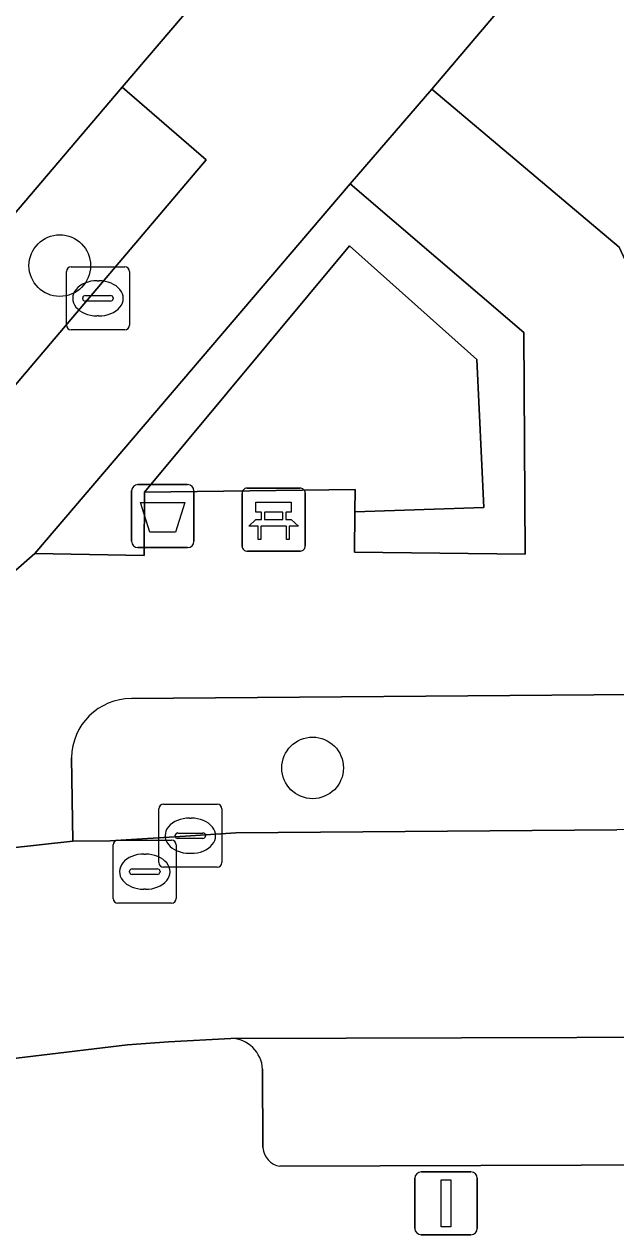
# Model space of a CAD drawing. Extents: x 159716 to 160783, y 383290 to 384031.
# Drawn here: x 160151.97 to 160161.36, y 383826.02 to 383845.25 of the extents above; entities that cross this region are included whole.
import ezdxf

# ---------------------------------------------------------------- set-up
doc = ezdxf.new("R2010")
doc.units = 0
for name, color, linetype in [('IMGEO_Afvalbak', 7, 'Continuous'), ('IMGEO_Bank', 7, 'Continuous'), ('IMGEO_Boom', 7, 'Continuous'), ('IMGEO_Fietspad_gesloten', 7, 'Continuous'), ('IMGEO_Groenvoorziening', 7, 'Continuous'), ('IMGEO_Kolk', 7, 'Continuous'), ('IMGEO_Lichtmast', 7, 'Continuous'), ('IMGEO_Pand', 7, 'Continuous'), ('IMGEO_Parkeervlak_open', 7, 'Continuous'), ('IMGEO_Rijbaan_lokaal_open', 7, 'Continuous'), ('IMGEO_Rioolput', 7, 'Continuous'), ('IMGEO_Voetpad_open', 7, 'Continuous')]:
    doc.layers.add(name, color=color, linetype=linetype)

msp = doc.modelspace()

# ---------------------------------------------------------------- linework, layer by layer
at = {"layer": 'IMGEO_Afvalbak'}
for p, q in [((160153.777, 383837.935), (160154.567, 383837.935)), ((160154.567, 383837.935), (160153.777, 383837.935)), ((160153.677, 383837.035), (160153.677, 383837.835)), ((160153.677, 383837.835), (160153.677, 383837.035)), ((160154.667, 383837.835), (160154.667, 383837.035)), ((160154.667, 383837.035), (160154.667, 383837.835)), ((160154.567, 383836.935), (160153.777, 383836.935)), ((160153.777, 383836.935), (160154.567, 383836.935))]:
    msp.add_line(p, q, dxfattribs=at)
msp.add_lwpolyline([(160153.82, 383837.649), (160154.524, 383837.649), (160154.375, 383837.179), (160153.969, 383837.179), (160153.82, 383837.649)], dxfattribs=at)
for centre, start, end in [((160153.777, 383837.835), 90, 180), ((160153.777, 383837.835), 90, 180), ((160154.567, 383837.835), 0, 90), ((160154.567, 383837.835), 360, 90), ((160153.777, 383837.035), 180, 270), ((160153.777, 383837.035), 180, 270), ((160154.567, 383837.035), 270, 0), ((160154.567, 383837.035), 270, 0)]:
    msp.add_arc(centre, 0.1, start, end, dxfattribs=at)
at = {"layer": 'IMGEO_Bank'}
for p, q in [((160155.433, 383836.954), (160155.433, 383837.795)), ((160155.433, 383837.795), (160155.433, 383836.954)), ((160155.508, 383837.879), (160156.349, 383837.879)), ((160156.349, 383837.879), (160155.508, 383837.879)), ((160156.433, 383837.804), (160156.433, 383836.963)), ((160156.433, 383836.963), (160156.433, 383837.804)), ((160155.742, 383837.385), (160155.742, 383837.491)), ((160155.786, 383837.491), (160155.786, 383837.385)), ((160156.074, 383837.497), (160155.792, 383837.497)), ((160155.792, 383837.379), (160156.074, 383837.379)), ((160156.08, 383837.385), (160156.08, 383837.491)), ((160156.124, 383837.491), (160156.124, 383837.385)), ((160156.13, 383837.277), (160155.737, 383837.277)), ((160156.358, 383836.879), (160155.517, 383836.879)), ((160155.517, 383836.879), (160156.358, 383836.879))]:
    msp.add_line(p, q, dxfattribs=at)
for points in [[(160155.736, 383837.497), (160155.65, 383837.497), (160155.65, 383837.658), (160156.213, 383837.658), (160156.213, 383837.497), (160156.13, 383837.497)], [(160155.68, 383837.277), (160155.538, 383837.277), (160155.65, 383837.379), (160155.736, 383837.379)], [(160156.13, 383837.379), (160156.213, 383837.379), (160156.325, 383837.277), (160156.186, 383837.277)], [(160155.73, 383837.27), (160155.73, 383837.063), (160155.687, 383837.063), (160155.687, 383837.27)], [(160156.18, 383837.27), (160156.18, 383837.063), (160156.136, 383837.063), (160156.136, 383837.27)]]:
    msp.add_lwpolyline(points, dxfattribs=at)
for centre, radius, start, end in [((160155.511, 383837.801), 0.0779, 92.4484, 184.2845), ((160155.511, 383837.801), 0.0779, 92.4484, 184.2845), ((160156.355, 383837.801), 0.0779, 2.4484, 94.2845), ((160156.355, 383837.801), 0.0779, 2.4484, 94.2845), ((160155.735, 383837.49), 0.00671, 2.8957, 87.1043), ((160155.735, 383837.386), 0.00671, 272.8957, 357.1043), ((160155.792, 383837.49), 0.00671, 92.8957, 177.1043), ((160155.792, 383837.386), 0.00671, 182.8957, 267.1043), ((160156.074, 383837.49), 0.00671, 2.8957, 87.1043), ((160156.074, 383837.386), 0.00671, 272.8957, 357.1043), ((160156.131, 383837.49), 0.00671, 92.8957, 177.1043), ((160156.131, 383837.386), 0.00671, 182.8957, 267.1043), ((160155.68, 383837.27), 0.00671, 2.8957, 87.1043), ((160155.737, 383837.27), 0.00671, 92.8957, 177.1043), ((160156.129, 383837.27), 0.00671, 2.8957, 87.1043), ((160156.186, 383837.27), 0.00671, 92.8957, 177.1043), ((160155.511, 383836.957), 0.0779, 182.4484, 274.2845), ((160155.511, 383836.957), 0.0779, 182.4484, 274.2845), ((160156.355, 383836.957), 0.0779, 272.4484, 4.2845), ((160156.355, 383836.957), 0.0779, 272.4484, 4.2845)]:
    msp.add_arc(centre, radius, start, end, dxfattribs=at)
at = {"layer": 'IMGEO_Boom'}
for centre in [(160152.538, 383841.414), (160156.551, 383833.436)]:
    msp.add_circle(centre, 0.489, dxfattribs=at)
at = {"layer": 'IMGEO_Fietspad_gesloten'}
msp.add_lwpolyline([(160140.679, 383833.362), (160142.024, 383831.333), (160143.352, 383832.644), (160144.146, 383833.439), (160146.959, 383836.527), (160149.233, 383839.199), (160153.53, 383844.249), (160155.477, 383846.537), (160161.737, 383853.892), (160163.698, 383856.197), (160171.741, 383865.649), (160173.727, 383867.983), (160180.069, 383875.436), (160182.05, 383877.764), (160187.834, 383884.561), (160189.798, 383886.869), (160195.561, 383893.642), (160197.56, 383895.991), (160201.333, 383900.425), (160203.29, 383902.725), (160206.873, 383906.935), (160208.823, 383909.227)], dxfattribs=at)
at = {"layer": 'IMGEO_Groenvoorziening'}
for points in [[(160153.53, 383844.249), (160149.233, 383839.199), (160150.593, 383838.06), (160154.859, 383843.092)], [(160157.15, 383842.713), (160152.144, 383836.843), (160153.875, 383836.81), (160153.881, 383837.814), (160157.135, 383841.728), (160159.16, 383839.921), (160159.268, 383837.572), (160157.222, 383837.501), (160157.216, 383836.86), (160159.926, 383836.83), (160159.905, 383840.351)], [(160153.881, 383837.814), (160157.225, 383837.857), (160157.222, 383837.501), (160159.268, 383837.572), (160159.16, 383839.921), (160157.135, 383841.728)]]:
    msp.add_lwpolyline(points, close=True, dxfattribs=at)
for points in [[(160161.948, 383834.361), (160161.683, 383834.601), (160153.674, 383834.537)], [(160152.723, 383833.598), (160152.743, 383832.272), (160153.338, 383832.28), (160154.611, 383832.359), (160155.332, 383832.407), (160161.381, 383832.454)]]:
    msp.add_lwpolyline(points, dxfattribs=at)
msp.add_arc((160153.675, 383833.585), 0.952, 90.0425, 179.2299, dxfattribs=at)
at = {"layer": 'IMGEO_Kolk'}
for p, q in [((160154.11, 383831.933), (160154.11, 383832.785)), ((160154.185, 383832.859), (160155.037, 383832.859)), ((160155.111, 383832.785), (160155.111, 383831.933)), ((160154.598, 383832.639), (160154.623, 383832.639)), ((160154.369, 383832.353), (160154.369, 383832.365)), ((160154.412, 383832.402), (160154.81, 383832.402)), ((160154.853, 383832.365), (160154.853, 383832.353)), ((160154.807, 383832.316), (160154.409, 383832.316)), ((160154.621, 383832.079), (160154.596, 383832.079)), ((160155.037, 383831.859), (160154.185, 383831.859))]:
    msp.add_line(p, q, dxfattribs=at)
for points in [[(160154.11, 383831.933), (160154.11, 383832.785)], [(160154.185, 383832.859), (160155.037, 383832.859)], [(160155.111, 383832.785), (160155.111, 383831.933)], [(160155.037, 383831.859), (160154.185, 383831.859)]]:
    msp.add_lwpolyline(points, dxfattribs=at)
for centre, radius, start, end in [((160154.187, 383832.783), 0.0765, 91.552, 178.448), ((160154.187, 383832.783), 0.0765, 91.552, 178.448), ((160155.035, 383832.783), 0.0765, 1.552, 88.448), ((160155.035, 383832.783), 0.0765, 1.552, 88.448), ((160154.409, 383832.362), 0.0403, 85.8775, 175.7526), ((160154.406, 383832.352), 0.0366, 178.938, 274.7102), ((160154.81, 383832.359), 0.043, 264.8664, 352.4533), ((160154.814, 383832.364), 0.0386, 1.7309, 96.639), ((160154.187, 383831.935), 0.0765, 181.552, 268.448), ((160154.187, 383831.935), 0.0765, 181.552, 268.448), ((160155.035, 383831.935), 0.0765, 271.552, 358.448), ((160155.035, 383831.935), 0.0765, 271.552, 358.448)]:
    msp.add_arc(centre, radius, start, end, dxfattribs=at)
for centre, major_axis, ratio, start_param, end_param in [((160154.597, 383832.359), (-0.387, 0.002), 0.722429, 4.712389, 7.853982), ((160154.622, 383832.359), (-0.39, 0.002), 0.717154, 1.570796, 4.712389)]:
    msp.add_ellipse(centre, major_axis=major_axis, ratio=ratio, start_param=start_param, end_param=end_param, dxfattribs=at)
at = {"layer": 'IMGEO_Lichtmast'}
for p, q in [((160158.274, 383827.02), (160159.064, 383827.02)), ((160159.064, 383827.02), (160158.274, 383827.02)), ((160158.174, 383826.12), (160158.174, 383826.92)), ((160158.174, 383826.92), (160158.174, 383826.12)), ((160159.164, 383826.92), (160159.164, 383826.12)), ((160159.164, 383826.12), (160159.164, 383826.92)), ((160159.064, 383826.02), (160158.274, 383826.02)), ((160158.274, 383826.02), (160159.064, 383826.02))]:
    msp.add_line(p, q, dxfattribs=at)
msp.add_lwpolyline([(160158.594, 383826.895), (160158.744, 383826.895), (160158.744, 383826.145), (160158.594, 383826.145), (160158.594, 383826.895)], dxfattribs=at)
for centre, start, end in [((160158.274, 383826.92), 90, 180), ((160158.274, 383826.92), 90, 180), ((160159.064, 383826.92), 0, 90), ((160159.064, 383826.92), 360, 90), ((160158.274, 383826.12), 180, 270), ((160158.274, 383826.12), 180, 270), ((160159.064, 383826.12), 270, 0), ((160159.064, 383826.12), 270, 0)]:
    msp.add_arc(centre, 0.1, start, end, dxfattribs=at)
at = {"layer": 'IMGEO_Pand'}
msp.add_lwpolyline([(160168.389, 383842.129), (160162.102, 383847.507), (160162.162, 383847.577), (160161.657, 383848.007), (160158.444, 383844.217), (160161.419, 383841.707), (160161.887, 383840.688), (160161.914, 383836.798), (160166.831, 383836.811), (160166.773, 383837.568), (160167.643, 383837.581), (160167.64, 383841.252)], close=True, dxfattribs=at)
at = {"layer": 'IMGEO_Parkeervlak_open'}
for points in [[(160191.883, 383829.243), (160155.254, 383829.14)], [(160155.756, 383828.649), (160155.763, 383827.405)], [(160156.033, 383827.109), (160191.114, 383827.228)]]:
    msp.add_lwpolyline(points, dxfattribs=at)
for centre, radius, start, end in [((160155.243, 383828.626), 0.514, 2.5197, 88.7497), ((160156.085, 383827.427), 0.323, 183.9697, 260.7701)]:
    msp.add_arc(centre, radius, start, end, dxfattribs=at)
at = {"layer": 'IMGEO_Rijbaan_lokaal_open'}
for points in [[(160192.33, 383832.529), (160161.381, 383832.454), (160155.332, 383832.407), (160154.611, 383832.359), (160153.338, 383832.28), (160152.743, 383832.272), (160150.574, 383832.032), (160149.414, 383831.882), (160149.325, 383831.858)], [(160150.614, 383828.676), (160153.613, 383829.038), (160154.265, 383829.083), (160155.254, 383829.14), (160191.883, 383829.243), (160192.321, 383829.236), (160192.33, 383832.529)]]:
    msp.add_lwpolyline(points, dxfattribs=at)
at = {"layer": 'IMGEO_Rioolput'}
for p, q in [((160152.718, 383841.394), (160153.57, 383841.394)), ((160152.643, 383840.468), (160152.643, 383841.32)), ((160153.131, 383841.174), (160153.156, 383841.174)), ((160153.644, 383841.32), (160153.644, 383840.468)), ((160152.902, 383840.888), (160152.902, 383840.9)), ((160153.34, 383840.851), (160152.942, 383840.851)), ((160152.945, 383840.937), (160153.343, 383840.937)), ((160153.386, 383840.9), (160153.386, 383840.888)), ((160153.154, 383840.614), (160153.129, 383840.614)), ((160153.57, 383840.394), (160152.718, 383840.394)), ((160153.386, 383831.362), (160153.386, 383832.214)), ((160153.461, 383832.288), (160154.313, 383832.288)), ((160154.387, 383832.214), (160154.387, 383831.362)), ((160153.874, 383832.068), (160153.899, 383832.068)), ((160153.645, 383831.782), (160153.645, 383831.794)), ((160153.688, 383831.831), (160154.086, 383831.831)), ((160154.129, 383831.794), (160154.129, 383831.782)), ((160154.083, 383831.745), (160153.685, 383831.745)), ((160153.897, 383831.508), (160153.872, 383831.508)), ((160154.313, 383831.288), (160153.461, 383831.288))]:
    msp.add_line(p, q, dxfattribs=at)
for points in [[(160152.718, 383841.394), (160153.57, 383841.394)], [(160152.643, 383840.468), (160152.643, 383841.32)], [(160153.644, 383841.32), (160153.644, 383840.468)], [(160153.57, 383840.394), (160152.718, 383840.394)], [(160153.386, 383831.362), (160153.386, 383832.214)], [(160153.461, 383832.288), (160154.313, 383832.288)], [(160154.387, 383832.214), (160154.387, 383831.362)], [(160154.313, 383831.288), (160153.461, 383831.288)]]:
    msp.add_lwpolyline(points, dxfattribs=at)
for centre, radius, start, end in [((160152.72, 383841.318), 0.0765, 91.552, 178.448), ((160152.72, 383841.318), 0.0765, 91.552, 178.448), ((160153.568, 383841.318), 0.0765, 1.552, 88.448), ((160153.568, 383841.318), 0.0765, 1.552, 88.448), ((160152.942, 383840.897), 0.0403, 85.8775, 175.7526), ((160152.939, 383840.887), 0.0366, 178.938, 274.7102), ((160153.343, 383840.894), 0.043, 264.8664, 352.4533), ((160153.347, 383840.899), 0.0386, 1.7309, 96.639), ((160152.72, 383840.47), 0.0765, 181.552, 268.448), ((160152.72, 383840.47), 0.0765, 181.552, 268.448), ((160153.568, 383840.47), 0.0765, 271.552, 358.448), ((160153.568, 383840.47), 0.0765, 271.552, 358.448), ((160153.463, 383832.212), 0.0765, 91.552, 178.448), ((160153.463, 383832.212), 0.0765, 91.552, 178.448), ((160154.311, 383832.212), 0.0765, 1.552, 88.448), ((160154.311, 383832.212), 0.0765, 1.552, 88.448), ((160153.685, 383831.791), 0.0403, 85.8775, 175.7526), ((160153.682, 383831.781), 0.0366, 178.938, 274.7102), ((160154.086, 383831.788), 0.043, 264.8664, 352.4533), ((160154.09, 383831.793), 0.0386, 1.7309, 96.639), ((160153.463, 383831.364), 0.0765, 181.552, 268.448), ((160153.463, 383831.364), 0.0765, 181.552, 268.448), ((160154.311, 383831.364), 0.0765, 271.552, 358.448), ((160154.311, 383831.364), 0.0765, 271.552, 358.448)]:
    msp.add_arc(centre, radius, start, end, dxfattribs=at)
for centre, major_axis, ratio, start_param, end_param in [((160153.13, 383840.894), (-0.387, 0.002), 0.722429, 4.712389, 7.853982), ((160153.155, 383840.894), (-0.39, 0.002), 0.717154, 1.570796, 4.712389), ((160153.873, 383831.788), (-0.387, 0.002), 0.722429, 4.712389, 7.853982), ((160153.898, 383831.788), (-0.39, 0.002), 0.717154, 1.570796, 4.712389)]:
    msp.add_ellipse(centre, major_axis=major_axis, ratio=ratio, start_param=start_param, end_param=end_param, dxfattribs=at)
at = {"layer": 'IMGEO_Voetpad_open'}
for points in [[(160148.492, 383834.536), (160149.51, 383834.536), (160152.144, 383836.843), (160157.15, 383842.713), (160158.444, 383844.217), (160161.657, 383848.007), (160170.388, 383858.293), (160173.569, 383862.021), (160175.137, 383863.865), (160176.216, 383865.133), (160177.78, 383866.971), (160180.212, 383869.829), (160184.005, 383874.287), (160207.702, 383902.165), (160211.454, 383906.565), (160213.931, 383909.468), (160215.496, 383911.304), (160216.126, 383912.043), (160217.686, 383913.872), (160220.816, 383917.555), (160225.044, 383922.512), (160228.155, 383926.192), (160230.341, 383928.831), (160230.103, 383931.256)], [(160173.127, 383864.54), (160165.047, 383855.054), (160163.698, 383856.197), (160161.737, 383853.892), (160163.084, 383852.75), (160156.806, 383845.402), (160155.477, 383846.537), (160153.53, 383844.249), (160154.859, 383843.092), (160150.593, 383838.06), (160149.233, 383839.199), (160146.959, 383836.527), (160144.146, 383833.439), (160143.352, 383832.644)], [(160185.171, 383836.979), (160179.966, 383836.942), (160176.575, 383836.95), (160166.831, 383836.811), (160161.914, 383836.798), (160161.887, 383840.688), (160161.419, 383841.707), (160158.444, 383844.217), (160157.15, 383842.713), (160159.905, 383840.351), (160159.926, 383836.83), (160157.216, 383836.86), (160157.222, 383837.501), (160157.225, 383837.857), (160153.881, 383837.814), (160153.875, 383836.81), (160152.144, 383836.843), (160149.51, 383834.536)], [(160153.674, 383834.537), (160161.683, 383834.601), (160161.948, 383834.361)], [(160150.531, 383833.549), (160150.574, 383832.032), (160152.743, 383832.272), (160152.723, 383833.598)], [(160155.254, 383829.14), (160154.265, 383829.083), (160153.613, 383829.038), (160150.614, 383828.676)], [(160155.763, 383827.405), (160155.756, 383828.649)], [(160191.114, 383827.228), (160156.033, 383827.109)]]:
    msp.add_lwpolyline(points, dxfattribs=at)
for centre, radius, start, end in [((160153.675, 383833.585), 0.952, 90.0425, 179.2299), ((160155.243, 383828.626), 0.514, 2.5197, 88.7497), ((160156.085, 383827.427), 0.323, 183.9697, 260.7701)]:
    msp.add_arc(centre, radius, start, end, dxfattribs=at)

doc.saveas('drawing.dxf')
